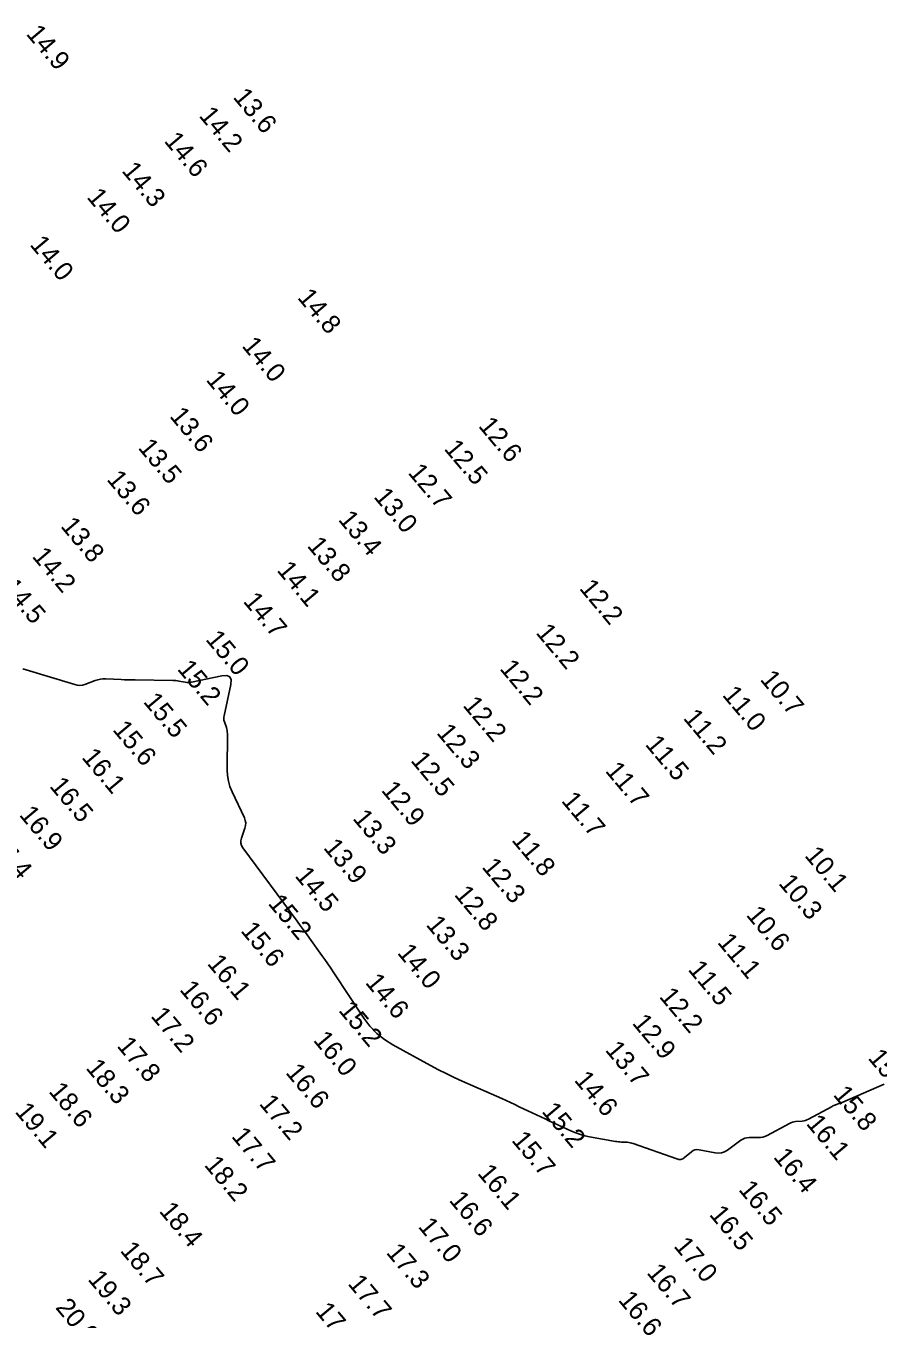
# Model space of a CAD drawing. Extents: x 988130 to 1132882, y 654656 to 841453.
# Drawn here: x 1024488.1 to 1024713.4, y 836447.7 to 836789.7 of the extents above; entities that cross this region are included whole.
import ezdxf

# ---------------------------------------------------------------- set-up
doc = ezdxf.new("R2010")
doc.units = 0
doc.layers.add('V-TOPO-MAJR', color=7, linetype='Continuous')
doc.layers.add('V-TOPO-SOUN', color=7, linetype='Continuous')

msp = doc.modelspace()

# ---------------------------------------------------------------- linework, layer by layer
at = {"layer": 'V-TOPO-MAJR'}
msp.add_lwpolyline([(1024715.02, 836509.82), (1024704.12, 836505.07), (1024703.88, 836504.97), (1024703.65, 836504.87), (1024703.41, 836504.78), (1024703.17, 836504.69), (1024702.2, 836504.34), (1024701.96, 836504.24), (1024701.73, 836504.14), (1024701.49, 836504.04), (1024701.27, 836503.92), (1024695.01, 836500.52), (1024694.62, 836500.34), (1024694.22, 836500.19), (1024693.81, 836500.09), (1024693.38, 836500.04), (1024691.64, 836499.9), (1024691.21, 836499.85), (1024690.79, 836499.75), (1024690.39, 836499.61), (1024690, 836499.42), (1024684.07, 836496.25), (1024683.52, 836496), (1024682.96, 836495.82), (1024682.37, 836495.72), (1024681.77, 836495.68), (1024679.34, 836495.7), (1024678.74, 836495.65), (1024678.18, 836495.52), (1024677.64, 836495.3), (1024677.14, 836494.98), (1024673.59, 836492.36), (1024672.84, 836491.91), (1024672.04, 836491.64), (1024671.21, 836491.55), (1024670.33, 836491.63), (1024666.11, 836492.47), (1024665.55, 836492.53), (1024665.02, 836492.45), (1024664.52, 836492.26), (1024664.06, 836491.94), (1024662.26, 836490.4), (1024661.8, 836490.09), (1024661.31, 836489.93), (1024660.79, 836489.91), (1024660.25, 836490.03), (1024648.65, 836494.13), (1024648.27, 836494.25), (1024647.9, 836494.33), (1024647.51, 836494.4), (1024647.13, 836494.43), (1024645.56, 836494.51), (1024645.17, 836494.54), (1024644.78, 836494.58), (1024644.39, 836494.63), (1024644, 836494.69), (1024637.17, 836495.91), (1024635.93, 836496.17), (1024634.72, 836496.51), (1024633.53, 836496.92), (1024632.36, 836497.41), (1024627.75, 836499.53), (1024626.6, 836500.06), (1024625.45, 836500.6), (1024624.3, 836501.14), (1024623.15, 836501.68), (1024618.55, 836503.86), (1024617.4, 836504.41), (1024616.25, 836504.94), (1024615.09, 836505.47), (1024613.93, 836505.99), (1024603.48, 836510.62), (1024601.36, 836511.58), (1024599.26, 836512.59), (1024597.19, 836513.64), (1024595.13, 836514.74), (1024585.14, 836520.2), (1024582.91, 836521.6), (1024580.89, 836523.24), (1024579.09, 836525.11), (1024577.51, 836527.23), (1024569.55, 836539.28), (1024568.78, 836540.45), (1024567.99, 836541.6), (1024567.19, 836542.74), (1024566.38, 836543.88), (1024563.11, 836548.41), (1024562.29, 836549.54), (1024561.47, 836550.67), (1024560.64, 836551.8), (1024559.82, 836552.92), (1024545.5, 836572.3), (1024545.15, 836572.9), (1024544.97, 836573.51), (1024544.96, 836574.16), (1024545.11, 836574.83), (1024546.04, 836577.55), (1024546.2, 836578.23), (1024546.24, 836578.9), (1024546.13, 836579.56), (1024545.89, 836580.22), (1024542.64, 836587.13), (1024542.07, 836588.52), (1024541.67, 836589.95), (1024541.44, 836591.41), (1024541.36, 836592.9), (1024541.4, 836602.5), (1024541.38, 836602.91), (1024541.33, 836603.31), (1024541.25, 836603.71), (1024541.14, 836604.1), (1024540.61, 836605.65), (1024540.5, 836606.04), (1024540.45, 836606.44), (1024540.46, 836606.83), (1024540.52, 836607.23), (1024542.3, 836615.46), (1024542.39, 836616.71), (1024542.04, 836617.53), (1024541.23, 836617.89), (1024539.97, 836617.81), (1024531.87, 836616.15), (1024531.46, 836616.09), (1024531.05, 836616.06), (1024530.64, 836616.07), (1024530.23, 836616.13), (1024528.6, 836616.41), (1024528.19, 836616.47), (1024527.78, 836616.52), (1024527.36, 836616.55), (1024526.95, 836616.56), (1024517, 836616.7), (1024516.08, 836616.72), (1024515.16, 836616.74), (1024514.24, 836616.77), (1024513.32, 836616.81), (1024509.22, 836616.98), (1024508.51, 836616.97), (1024507.81, 836616.9), (1024507.12, 836616.75), (1024506.44, 836616.54), (1024503.75, 836615.54), (1024503.08, 836615.35), (1024502.4, 836615.28), (1024501.72, 836615.31), (1024501.03, 836615.47), (1024487.3, 836619.64)], dxfattribs=at)

# ---------------------------------------------------------------- texts
at = {"layer": 'V-TOPO-SOUN'}
for s, p in [('14.9 ', (1024488, 836787.48)), ('13.6 ', (1024542.69, 836770.75)), ('14.2 ', (1024533.69, 836765.84)), ('14.6 ', (1024524.48, 836759.15)), ('14.3 ', (1024513.29, 836751.26)), ('14.0 ', (1024504.04, 836744.3)), ('14.0 ', (1024488.98, 836731.75)), ('14.8 ', (1024559.72, 836717.74)), ('14.0 ', (1024545.03, 836704.97)), ('14.0 ', (1024535.55, 836696)), ('13.6 ', (1024525.92, 836686.39)), ('12.6 ', (1024607.58, 836683.78)), ('13.5 ', (1024517.59, 836678.04)), ('12.5 ', (1024598.48, 836677.79)), ('13.6 ', (1024509.31, 836669.66)), ('12.7 ', (1024588.95, 836671.44)), ('13.0 ', (1024579.9, 836665.06)), ('13.4 ', (1024570.51, 836659.03)), ('13.8 ', (1024497.11, 836657.29)), ('13.8 ', (1024562.28, 836652.11)), ('14.2 ', (1024489.56, 836649.33)), ('14.1 ', (1024554.29, 836645.64)), ('14.5 ', (1024481.61, 836641.07)), ('12.2 ', (1024634.24, 836640.87)), ('14.7 ', (1024545.38, 836637.41)), ('12.2 ', (1024622.76, 836629.12)), ('15.0 ', (1024535.44, 836627.36)), ('15.2 ', (1024527.96, 836619.53)), ('12.2 ', (1024613.2, 836619.63)), ('10.7 ', (1024682.02, 836616.79)), ('11.0 ', (1024672.05, 836612.66)), ('15.5 ', (1024518.97, 836610.88)), ('12.2 ', (1024603.45, 836609.9)), ('11.2 ', (1024661.72, 836606.54)), ('15.6 ', (1024510.86, 836603.49)), ('12.3 ', (1024596.5, 836602.65)), ('11.5 ', (1024651.66, 836599.58)), ('16.1 ', (1024502.68, 836596.17)), ('12.5 ', (1024589.65, 836595.34)), ('11.7 ', (1024641.1, 836592.59)), ('16.5 ', (1024494.18, 836588.55)), ('12.9 ', (1024581.87, 836587.49)), ('11.7 ', (1024629.5, 836584.67)), ('16.9 ', (1024486.16, 836580.98)), ('13.3 ', (1024574.34, 836580)), ('17.4 ', (1024478.06, 836573.6)), ('11.8 ', (1024616.36, 836574.3)), ('13.9 ', (1024566.58, 836572.27)), ('10.1 ', (1024693.8, 836570.2)), ('12.3 ', (1024608.48, 836567.16)), ('14.5 ', (1024559.04, 836564.83)), ('12.8 ', (1024601.18, 836559.86)), ('10.3 ', (1024686.93, 836562.85)), ('15.2 ', (1024551.95, 836557.53)), ('10.6 ', (1024678.37, 836554.47)), ('15.6 ', (1024544.72, 836550.3)), ('13.3 ', (1024593.72, 836551.9)), ('11.1 ', (1024670.74, 836547.25)), ('14.0 ', (1024586.11, 836544.47)), ('16.1 ', (1024535.86, 836541.64)), ('11.5 ', (1024662.97, 836540.06)), ('14.6 ', (1024577.65, 836536.61)), ('16.6 ', (1024528.57, 836534.75)), ('12.2 ', (1024655.38, 836532.89)), ('15.2 ', (1024570.6, 836529.25)), ('17.2 ', (1024520.95, 836527.74)), ('12.9 ', (1024648.22, 836525.89)), ('17.8 ', (1024511.99, 836519.87)), ('16.0 ', (1024563.89, 836521.39)), ('13.7 ', (1024641.09, 836518.77)), ('15.3 ', (1024710.55, 836516.66)), ('18.3 ', (1024503.78, 836514.01)), ('16.6 ', (1024556.59, 836512.8)), ('14.6 ', (1024632.89, 836510.81)), ('18.6 ', (1024493.96, 836507.83)), ('15.8 ', (1024701.36, 836506.94)), ('19.1 ', (1024485.04, 836502.47)), ('17.2 ', (1024549.61, 836504.58)), ('15.2 ', (1024624.31, 836502.54)), ('16.1 ', (1024694.22, 836499.3)), ('17.7 ', (1024542.28, 836495.94)), ('15.7 ', (1024616.34, 836494.9)), ('18.2 ', (1024535.09, 836488.36)), ('16.4 ', (1024685.55, 836490.48)), ('16.1 ', (1024607.32, 836486.17)), ('16.5 ', (1024676.34, 836481.88)), ('16.6 ', (1024599.81, 836479.05)), ('18.4 ', (1024523.16, 836476.18)), ('16.5 ', (1024668.6, 836475.28)), ('17.0 ', (1024591.63, 836472.08)), ('18.7 ', (1024512.85, 836465.72)), ('17.3 ', (1024583.18, 836465.22)), ('17.0 ', (1024659.21, 836466.91)), ('19.3 ', (1024504.31, 836458.13)), ('16.7 ', (1024652.06, 836459.88)), ('17.7 ', (1024573.04, 836456.97)), ('20.0 ', (1024495.77, 836450.65)), ('16.6 ', (1024644.54, 836452.65)), ('17.9 ', (1024564.47, 836449.65))]:
    msp.add_text(s, height=5, rotation=310, dxfattribs=at).set_placement(p)

doc.saveas('drawing.dxf')
